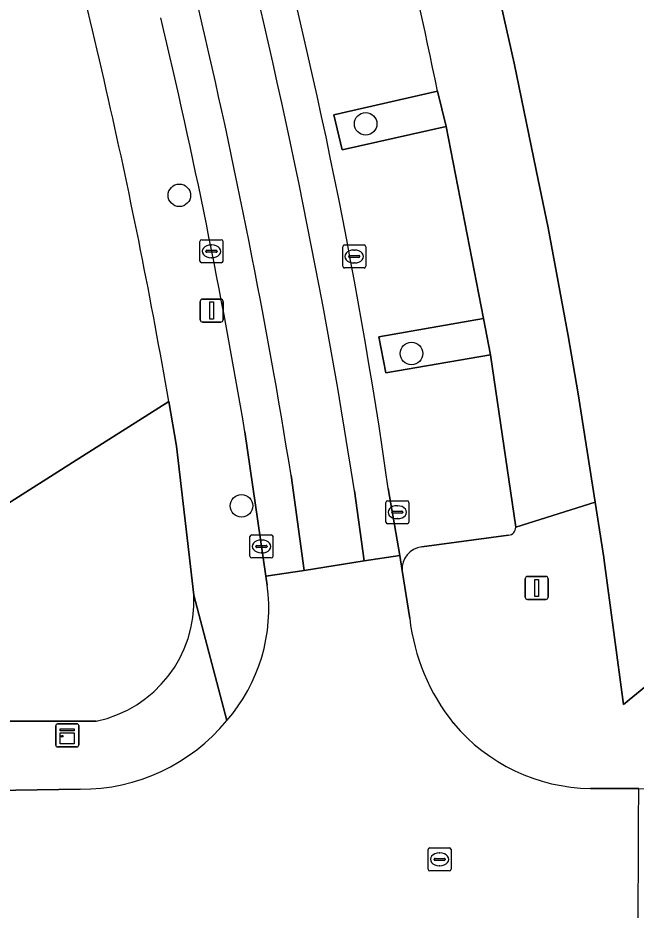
# Model space of a CAD drawing. Extents: x 160030 to 160839, y 385325 to 386450.
# Drawn here: x 160705.68 to 160732.54, y 385517.96 to 385556.72 of the extents above; entities that cross this region are included whole.
import ezdxf

# ---------------------------------------------------------------- set-up
doc = ezdxf.new("R2010")
doc.units = 0
for name, color, linetype in [('IMGEO_Boom', 7, 'Continuous'), ('IMGEO_Groenvoorziening', 7, 'Continuous'), ('IMGEO_Kast', 7, 'Continuous'), ('IMGEO_Kolk', 7, 'Continuous'), ('IMGEO_Lichtmast', 7, 'Continuous'), ('IMGEO_Pand', 7, 'Continuous'), ('IMGEO_Parkeervlak_open', 7, 'Continuous'), ('IMGEO_Rijbaan_lokaal_gesloten', 7, 'Continuous'), ('IMGEO_Rijbaan_lokaal_open', 7, 'Continuous'), ('IMGEO_Rioolput', 7, 'Continuous'), ('IMGEO_Voetpad_open', 7, 'Continuous')]:
    doc.layers.add(name, color=color, linetype=linetype)

msp = doc.modelspace()

# ---------------------------------------------------------------- linework, layer by layer
at = {"layer": 'IMGEO_Boom'}
for centre in [(160720.79, 385552.113), (160712.696, 385549.01), (160722.778, 385542.139), (160715.394, 385535.521)]:
    msp.add_circle(centre, 0.489, dxfattribs=at)
at = {"layer": 'IMGEO_Groenvoorziening'}
for points in [[(160702.172, 385580.204), (160699.106, 385589.27), (160696.355, 385596.549), (160695.737, 385598.058), (160678.833, 385617.915), (160677.119, 385616.482), (160669.006, 385610.003), (160671.865, 385606.117), (160674.591, 385602.41), (160676.285, 385603.735), (160687.636, 385588.52), (160685.827, 385587.132), (160701.986, 385565.159), (160691.423, 385557.142), (160698.047, 385546.572), (160679.056, 385533.015), (160663.819, 385536.19), (160650.823, 385526.327), (160651.113, 385525.946), (160690.145, 385526.029), (160708.058, 385537.404), (160712.236, 385540.057)], [(160713.324, 385531.637), (160712.566, 385538.108), (160712.236, 385540.057), (160708.058, 385537.404), (160690.145, 385526.029), (160703.448, 385526.161), (160709.081, 385526.169)]]:
    msp.add_lwpolyline(points, dxfattribs=at)
for points in [[(160723.914, 385553.537), (160719.406, 385552.501), (160719.774, 385550.993), (160724.281, 385552.004)], [(160721.36, 385542.859), (160721.668, 385541.297), (160726.207, 385542.088), (160725.912, 385543.66)]]:
    msp.add_lwpolyline(points, close=True, dxfattribs=at)
for centre, radius, start, end in [((160453.404, 385495.36), 262.656, 12.71497, 15.79633), ((160458.08, 385496.137), 257.923, 9.80427, 12.77527), ((160708.002, 385531.387), 5.328, 281.6865, 2.6928)]:
    msp.add_arc(centre, radius, start, end, dxfattribs=at)
at = {"layer": 'IMGEO_Kast'}
for p, q in [((160707.324, 385525.124), (160707.324, 385525.965)), ((160707.324, 385525.965), (160707.324, 385525.124)), ((160707.399, 385526.049), (160708.24, 385526.049)), ((160708.24, 385526.049), (160707.399, 385526.049)), ((160708.324, 385525.974), (160708.324, 385525.133)), ((160708.324, 385525.133), (160708.324, 385525.974)), ((160708.249, 385525.049), (160707.408, 385525.049)), ((160707.408, 385525.049), (160708.249, 385525.049))]:
    msp.add_line(p, q, dxfattribs=at)
for points in [[(160707.519, 385525.839), (160708.119, 385525.839), (160708.119, 385525.754), (160707.519, 385525.754), (160707.519, 385525.839)], [(160707.519, 385525.664), (160708.119, 385525.664), (160708.119, 385525.175), (160707.519, 385525.175), (160707.519, 385525.664)]]:
    msp.add_lwpolyline(points, dxfattribs=at)
msp.add_circle((160707.603, 385525.513), 0.0377, dxfattribs=at)
for centre, start, end in [((160707.402, 385525.971), 92.4484, 184.2845), ((160707.402, 385525.971), 92.4484, 184.2845), ((160708.246, 385525.971), 2.4484, 94.2845), ((160708.246, 385525.971), 2.4484, 94.2845), ((160707.402, 385525.127), 182.4484, 274.2845), ((160707.402, 385525.127), 182.4484, 274.2845), ((160708.246, 385525.127), 272.4484, 4.2845), ((160708.246, 385525.127), 272.4484, 4.2845)]:
    msp.add_arc(centre, 0.0779, start, end, dxfattribs=at)
at = {"layer": 'IMGEO_Kolk'}
for p, q in [((160713.591, 385546.152), (160713.591, 385547.004)), ((160713.666, 385547.078), (160714.518, 385547.078)), ((160714.592, 385547.004), (160714.592, 385546.152)), ((160713.85, 385546.572), (160713.85, 385546.584)), ((160714.288, 385546.535), (160713.89, 385546.535)), ((160713.893, 385546.621), (160714.291, 385546.621)), ((160714.079, 385546.858), (160714.104, 385546.858)), ((160714.334, 385546.584), (160714.334, 385546.572)), ((160719.792, 385545.927), (160719.792, 385546.779)), ((160719.867, 385546.853), (160720.719, 385546.853)), ((160720.28, 385546.633), (160720.305, 385546.633)), ((160720.793, 385546.779), (160720.793, 385545.927)), ((160714.102, 385546.298), (160714.077, 385546.298)), ((160720.051, 385546.347), (160720.051, 385546.359)), ((160720.489, 385546.31), (160720.091, 385546.31)), ((160720.094, 385546.396), (160720.492, 385546.396)), ((160720.535, 385546.359), (160720.535, 385546.347)), ((160714.518, 385546.078), (160713.666, 385546.078)), ((160720.719, 385545.853), (160719.867, 385545.853)), ((160720.303, 385546.073), (160720.278, 385546.073)), ((160721.666, 385534.818), (160721.666, 385535.67)), ((160721.741, 385535.744), (160722.593, 385535.744)), ((160722.667, 385535.67), (160722.667, 385534.818)), ((160721.925, 385535.238), (160721.925, 385535.25)), ((160721.968, 385535.287), (160722.366, 385535.287)), ((160722.154, 385535.524), (160722.179, 385535.524)), ((160722.409, 385535.25), (160722.409, 385535.238)), ((160722.363, 385535.201), (160721.965, 385535.201)), ((160722.177, 385534.964), (160722.152, 385534.964)), ((160722.593, 385534.744), (160721.741, 385534.744)), ((160715.763, 385533.331), (160715.763, 385534.183)), ((160715.838, 385534.257), (160716.69, 385534.257)), ((160716.764, 385534.183), (160716.764, 385533.331)), ((160716.022, 385533.751), (160716.022, 385533.763)), ((160716.46, 385533.714), (160716.062, 385533.714)), ((160716.065, 385533.8), (160716.463, 385533.8)), ((160716.251, 385534.037), (160716.276, 385534.037)), ((160716.506, 385533.763), (160716.506, 385533.751)), ((160716.274, 385533.477), (160716.249, 385533.477)), ((160716.69, 385533.257), (160715.838, 385533.257))]:
    msp.add_line(p, q, dxfattribs=at)
for points in [[(160713.591, 385546.152), (160713.591, 385547.004)], [(160713.666, 385547.078), (160714.518, 385547.078)], [(160714.592, 385547.004), (160714.592, 385546.152)], [(160719.792, 385545.927), (160719.792, 385546.779)], [(160719.867, 385546.853), (160720.719, 385546.853)], [(160720.793, 385546.779), (160720.793, 385545.927)], [(160714.518, 385546.078), (160713.666, 385546.078)], [(160720.719, 385545.853), (160719.867, 385545.853)], [(160721.666, 385534.818), (160721.666, 385535.67)], [(160721.741, 385535.744), (160722.593, 385535.744)], [(160722.667, 385535.67), (160722.667, 385534.818)], [(160722.593, 385534.744), (160721.741, 385534.744)], [(160715.763, 385533.331), (160715.763, 385534.183)], [(160715.838, 385534.257), (160716.69, 385534.257)], [(160716.764, 385534.183), (160716.764, 385533.331)], [(160716.69, 385533.257), (160715.838, 385533.257)]]:
    msp.add_lwpolyline(points, dxfattribs=at)
for centre, radius, start, end in [((160713.668, 385547.002), 0.0765, 91.552, 178.448), ((160713.668, 385547.002), 0.0765, 91.552, 178.448), ((160714.516, 385547.002), 0.0765, 1.552, 88.448), ((160714.516, 385547.002), 0.0765, 1.552, 88.448), ((160713.89, 385546.581), 0.0403, 85.8775, 175.7526), ((160713.887, 385546.571), 0.0366, 178.938, 274.7102), ((160714.291, 385546.578), 0.043, 264.8664, 352.4533), ((160714.295, 385546.583), 0.0386, 1.7309, 96.639), ((160719.869, 385546.777), 0.0765, 91.552, 178.448), ((160719.869, 385546.777), 0.0765, 91.552, 178.448), ((160720.717, 385546.777), 0.0765, 1.552, 88.448), ((160720.717, 385546.777), 0.0765, 1.552, 88.448), ((160713.668, 385546.154), 0.0765, 181.552, 268.448), ((160713.668, 385546.154), 0.0765, 181.552, 268.448), ((160714.516, 385546.154), 0.0765, 271.552, 358.448), ((160714.516, 385546.154), 0.0765, 271.552, 358.448), ((160720.091, 385546.356), 0.0403, 85.8775, 175.7526), ((160720.088, 385546.346), 0.0366, 178.938, 274.7102), ((160720.492, 385546.353), 0.043, 264.8664, 352.4533), ((160720.496, 385546.358), 0.0386, 1.7309, 96.639), ((160719.869, 385545.929), 0.0765, 181.552, 268.448), ((160719.869, 385545.929), 0.0765, 181.552, 268.448), ((160720.717, 385545.929), 0.0765, 271.552, 358.448), ((160720.717, 385545.929), 0.0765, 271.552, 358.448), ((160721.743, 385535.668), 0.0765, 91.552, 178.448), ((160721.743, 385535.668), 0.0765, 91.552, 178.448), ((160722.591, 385535.668), 0.0765, 1.552, 88.448), ((160722.591, 385535.668), 0.0765, 1.552, 88.448), ((160721.965, 385535.247), 0.0403, 85.8775, 175.7526), ((160722.37, 385535.249), 0.0386, 1.7309, 96.639), ((160721.962, 385535.237), 0.0366, 178.938, 274.7102), ((160722.366, 385535.244), 0.043, 264.8664, 352.4533), ((160721.743, 385534.82), 0.0765, 181.552, 268.448), ((160721.743, 385534.82), 0.0765, 181.552, 268.448), ((160722.591, 385534.82), 0.0765, 271.552, 358.448), ((160722.591, 385534.82), 0.0765, 271.552, 358.448), ((160715.84, 385534.181), 0.0765, 91.552, 178.448), ((160715.84, 385534.181), 0.0765, 91.552, 178.448), ((160716.688, 385534.181), 0.0765, 1.552, 88.448), ((160716.688, 385534.181), 0.0765, 1.552, 88.448), ((160716.062, 385533.76), 0.0403, 85.8775, 175.7526), ((160716.059, 385533.75), 0.0366, 178.938, 274.7102), ((160716.463, 385533.757), 0.043, 264.8664, 352.4533), ((160716.467, 385533.762), 0.0386, 1.7309, 96.639), ((160715.84, 385533.333), 0.0765, 181.552, 268.448), ((160715.84, 385533.333), 0.0765, 181.552, 268.448), ((160716.688, 385533.333), 0.0765, 271.552, 358.448), ((160716.688, 385533.333), 0.0765, 271.552, 358.448)]:
    msp.add_arc(centre, radius, start, end, dxfattribs=at)
for centre, major_axis, ratio, start_param, end_param in [((160714.078, 385546.578), (-0.387, 0.002), 0.722429, 4.712389, 7.853982), ((160714.103, 385546.578), (-0.39, 0.002), 0.717154, 1.570796, 4.712389), ((160720.279, 385546.353), (-0.387, 0.002), 0.722429, 4.712389, 7.853982), ((160720.304, 385546.353), (-0.39, 0.002), 0.717154, 1.570796, 4.712389), ((160722.153, 385535.244), (-0.387, 0.002), 0.722429, 4.712389, 7.853982), ((160722.178, 385535.244), (-0.39, 0.002), 0.717154, 1.570796, 4.712389), ((160716.25, 385533.757), (-0.387, 0.002), 0.722429, 4.712389, 7.853982), ((160716.275, 385533.757), (-0.39, 0.002), 0.717154, 1.570796, 4.712389)]:
    msp.add_ellipse(centre, major_axis=major_axis, ratio=ratio, start_param=start_param, end_param=end_param, dxfattribs=at)
at = {"layer": 'IMGEO_Lichtmast'}
for p, q in [((160713.605, 385543.604), (160713.605, 385544.404)), ((160713.605, 385544.404), (160713.605, 385543.604)), ((160713.705, 385544.504), (160714.495, 385544.504)), ((160714.495, 385544.504), (160713.705, 385544.504)), ((160714.595, 385544.404), (160714.595, 385543.604)), ((160714.595, 385543.604), (160714.595, 385544.404)), ((160714.495, 385543.504), (160713.705, 385543.504)), ((160713.705, 385543.504), (160714.495, 385543.504)), ((160727.723, 385531.553), (160727.723, 385532.353)), ((160727.723, 385532.353), (160727.723, 385531.553)), ((160727.823, 385532.453), (160728.613, 385532.453)), ((160728.613, 385532.453), (160727.823, 385532.453)), ((160728.713, 385532.353), (160728.713, 385531.553)), ((160728.713, 385531.553), (160728.713, 385532.353)), ((160728.613, 385531.453), (160727.823, 385531.453)), ((160727.823, 385531.453), (160728.613, 385531.453))]:
    msp.add_line(p, q, dxfattribs=at)
for points in [[(160714.025, 385544.379), (160714.175, 385544.379), (160714.175, 385543.629), (160714.025, 385543.629), (160714.025, 385544.379)], [(160728.143, 385532.328), (160728.293, 385532.328), (160728.293, 385531.578), (160728.143, 385531.578), (160728.143, 385532.328)]]:
    msp.add_lwpolyline(points, dxfattribs=at)
for centre, start, end in [((160713.705, 385544.404), 90, 180), ((160713.705, 385544.404), 90, 180), ((160714.495, 385544.404), 0, 90), ((160714.495, 385544.404), 360, 90), ((160713.705, 385543.604), 180, 270), ((160713.705, 385543.604), 180, 270), ((160714.495, 385543.604), 270, 0), ((160714.495, 385543.604), 270, 0), ((160727.823, 385532.353), 90, 180), ((160727.823, 385532.353), 90, 180), ((160728.613, 385532.353), 0, 90), ((160728.613, 385532.353), 360, 90), ((160727.823, 385531.553), 180, 270), ((160727.823, 385531.553), 180, 270), ((160728.613, 385531.553), 270, 0), ((160728.613, 385531.553), 270, 0)]:
    msp.add_arc(centre, 0.1, start, end, dxfattribs=at)
at = {"layer": 'IMGEO_Pand'}
msp.add_lwpolyline([(160718.82, 385585.477), (160719.618, 385583.028), (160721.035, 385578.496), (160721.775, 385576.027), (160723.091, 385571.443), (160723.765, 385568.985), (160724.973, 385564.368), (160725.562, 385562.006), (160725.595, 385561.869), (160726.68, 385557.258), (160727.239, 385554.752), (160728.198, 385550.101), (160728.715, 385547.593), (160729.584, 385542.912), (160730.022, 385540.389), (160730.763, 385535.675), (160731.141, 385533.272), (160731.157, 385533.151), (160731.995, 385526.895), (160742.812, 385535.772)], dxfattribs=at)
at = {"layer": 'IMGEO_Parkeervlak_open'}
for points in [[(160727.312, 385534.594), (160726.207, 385542.088), (160721.668, 385541.297), (160721.36, 385542.859), (160725.912, 385543.66), (160724.281, 385552.004), (160719.774, 385550.993), (160719.406, 385552.501), (160723.914, 385553.537)], [(160721.773, 385536.271), (160722.281, 385533.368), (160722.375, 385532.705)], [(160723.231, 385533.734), (160726.998, 385534.242)]]:
    msp.add_lwpolyline(points, dxfattribs=at)
for centre, radius, start, end in [((160491.282, 385503.306), 232.837, 8.13938, 15.32528), ((160551.63, 385518.358), 175.839, 11.54052, 14.28232), ((160726.964, 385534.588), 0.348, 275.6052, 0.926), ((160723.338, 385532.774), 0.966, 96.3823, 184.1052)]:
    msp.add_arc(centre, radius, start, end, dxfattribs=at)
at = {"layer": 'IMGEO_Rijbaan_lokaal_gesloten'}
for points in [[(160715.544, 385538.74), (160716.451, 385532.463), (160718.119, 385532.712), (160717.551, 385536.841)], [(160720.306, 385536.172), (160720.724, 385533.13), (160722.281, 385533.368), (160721.773, 385536.271)]]:
    msp.add_lwpolyline(points, dxfattribs=at)
for centre, radius, start, end in [((160491.282, 385503.306), 232.837, 8.13938, 15.32528), ((160441.139, 385492.588), 282.549, 8.87343, 14.7337), ((160432.875, 385490.944), 288.352, 9.15863, 13.25861), ((160446.291, 385493.412), 273.042, 9.55605, 13.40679)]:
    msp.add_arc(centre, radius, start, end, dxfattribs=at)
at = {"layer": 'IMGEO_Rijbaan_lokaal_open'}
for points in [[(160717.551, 385536.841), (160718.119, 385532.712)], [(160720.724, 385533.13), (160720.306, 385536.172)], [(160722.703, 385530.633), (160722.375, 385532.705), (160722.281, 385533.368), (160720.724, 385533.13), (160718.119, 385532.712), (160716.451, 385532.463), (160716.512, 385532.078)], [(160718.119, 385532.712), (160720.724, 385533.13)], [(160732.628, 385516.463), (160732.649, 385521.8), (160732.655, 385523.248), (160730.554, 385523.242)], [(160708.388, 385523.215), (160705.599, 385523.17), (160703.674, 385523.151), (160703.684, 385509.786), (160705.505, 385509.587), (160709.275, 385509.186), (160713.045, 385508.784)]]:
    msp.add_lwpolyline(points, dxfattribs=at)
for centre, radius, start, end in [((160441.139, 385492.588), 282.549, 8.87343, 14.7337), ((160432.875, 385490.944), 288.352, 9.15863, 13.25861), ((160709.168, 385531.062), 7.413, 318.983, 7.8743), ((160731.593, 385531.669), 8.95, 186.6489, 218.7103), ((160708.444, 385531.399), 8.184, 269.6091, 320.5349), ((160730.673, 385531.151), 7.909, 219.9477, 269.1406)]:
    msp.add_arc(centre, radius, start, end, dxfattribs=at)
at = {"layer": 'IMGEO_Rioolput'}
for p, q in [((160723.502, 385519.738), (160723.502, 385520.59)), ((160723.577, 385520.664), (160724.429, 385520.664)), ((160724.503, 385520.59), (160724.503, 385519.738)), ((160723.761, 385520.158), (160723.761, 385520.17)), ((160723.804, 385520.207), (160724.202, 385520.207)), ((160723.99, 385520.444), (160724.015, 385520.444)), ((160724.245, 385520.17), (160724.245, 385520.158)), ((160724.199, 385520.121), (160723.801, 385520.121)), ((160724.013, 385519.884), (160723.988, 385519.884)), ((160724.429, 385519.664), (160723.577, 385519.664))]:
    msp.add_line(p, q, dxfattribs=at)
for points in [[(160723.502, 385519.738), (160723.502, 385520.59)], [(160723.577, 385520.664), (160724.429, 385520.664)], [(160724.503, 385520.59), (160724.503, 385519.738)], [(160724.429, 385519.664), (160723.577, 385519.664)]]:
    msp.add_lwpolyline(points, dxfattribs=at)
for centre, radius, start, end in [((160723.579, 385520.588), 0.0765, 91.552, 178.448), ((160723.579, 385520.588), 0.0765, 91.552, 178.448), ((160724.427, 385520.588), 0.0765, 1.552, 88.448), ((160724.427, 385520.588), 0.0765, 1.552, 88.448), ((160723.801, 385520.167), 0.0403, 85.8775, 175.7526), ((160723.798, 385520.157), 0.0366, 178.938, 274.7102), ((160724.202, 385520.164), 0.043, 264.8664, 352.4533), ((160724.206, 385520.169), 0.0386, 1.7309, 96.639), ((160723.579, 385519.74), 0.0765, 181.552, 268.448), ((160723.579, 385519.74), 0.0765, 181.552, 268.448), ((160724.427, 385519.74), 0.0765, 271.552, 358.448), ((160724.427, 385519.74), 0.0765, 271.552, 358.448)]:
    msp.add_arc(centre, radius, start, end, dxfattribs=at)
for centre, major_axis, ratio, start_param, end_param in [((160723.989, 385520.164), (-0.387, 0.002), 0.722429, 4.712389, 7.853982), ((160724.014, 385520.164), (-0.39, 0.002), 0.717154, 1.570796, 4.712389)]:
    msp.add_ellipse(centre, major_axis=major_axis, ratio=ratio, start_param=start_param, end_param=end_param, dxfattribs=at)
at = {"layer": 'IMGEO_Voetpad_open'}
for points in [[(160729.584, 385542.912), (160728.715, 385547.593), (160728.198, 385550.101), (160727.239, 385554.752), (160726.68, 385557.258), (160725.595, 385561.869), (160725.562, 385562.006), (160724.973, 385564.368), (160723.765, 385568.985), (160723.091, 385571.443), (160721.775, 385576.027), (160721.035, 385578.496), (160719.618, 385583.028), (160718.82, 385585.477), (160717.721, 385588.745), (160717.451, 385588.655)], [(160723.914, 385553.537), (160724.281, 385552.004), (160725.912, 385543.66), (160726.207, 385542.088), (160727.312, 385534.594), (160730.763, 385535.675), (160730.022, 385540.389), (160729.584, 385542.912)], [(160712.236, 385540.057), (160712.566, 385538.108), (160713.324, 385531.637), (160714.762, 385526.197)], [(160716.512, 385532.078), (160716.451, 385532.463), (160715.544, 385538.74)], [(160790.871, 385528.643), (160790.828, 385528.857), (160790.694, 385529.524), (160788.433, 385528.99), (160787.945, 385530.965), (160787.065, 385530.773), (160783.883, 385530.856), (160782.277, 385530.522), (160781.404, 385530.355), (160771.433, 385528.156), (160770.858, 385528.042), (160770.849, 385526.811), (160770.82, 385526.482), (160736.084, 385526.398), (160735.974, 385526.398), (160744.561, 385533.637), (160742.812, 385535.772), (160731.995, 385526.895), (160731.157, 385533.151), (160731.141, 385533.272), (160730.763, 385535.675), (160727.312, 385534.594)], [(160726.998, 385534.242), (160723.231, 385533.734)], [(160722.375, 385532.705), (160722.703, 385530.633)], [(160714.762, 385526.197), (160713.324, 385531.637)], [(160709.081, 385526.169), (160703.448, 385526.161), (160690.145, 385526.029), (160651.113, 385525.946), (160646.024, 385525.631)], [(160730.554, 385523.242), (160732.655, 385523.248), (160733.704, 385523.229), (160785.816, 385523.345)], [(160650.849, 385522.936), (160651.013, 385522.926), (160651.173, 385522.916), (160651.363, 385522.908), (160651.497, 385522.902), (160679.726, 385522.979), (160700.568, 385523.149), (160703.674, 385523.151), (160705.599, 385523.17), (160708.388, 385523.215)]]:
    msp.add_lwpolyline(points, dxfattribs=at)
for centre, radius, start, end in [((160453.404, 385495.36), 262.656, 12.71497, 15.79633), ((160551.63, 385518.358), 175.839, 11.54052, 14.28232), ((160446.291, 385493.412), 273.042, 9.55605, 13.40679), ((160458.08, 385496.137), 257.923, 9.80427, 12.77527), ((160726.964, 385534.588), 0.348, 275.6052, 0.926), ((160723.338, 385532.774), 0.966, 96.3823, 184.1052), ((160709.168, 385531.062), 7.413, 318.983, 7.8743), ((160708.002, 385531.387), 5.328, 281.6865, 2.6928), ((160731.593, 385531.669), 8.95, 186.6489, 218.7103), ((160708.444, 385531.399), 8.184, 269.6091, 320.5349), ((160730.673, 385531.151), 7.909, 219.9477, 269.1406)]:
    msp.add_arc(centre, radius, start, end, dxfattribs=at)

doc.saveas('drawing.dxf')
